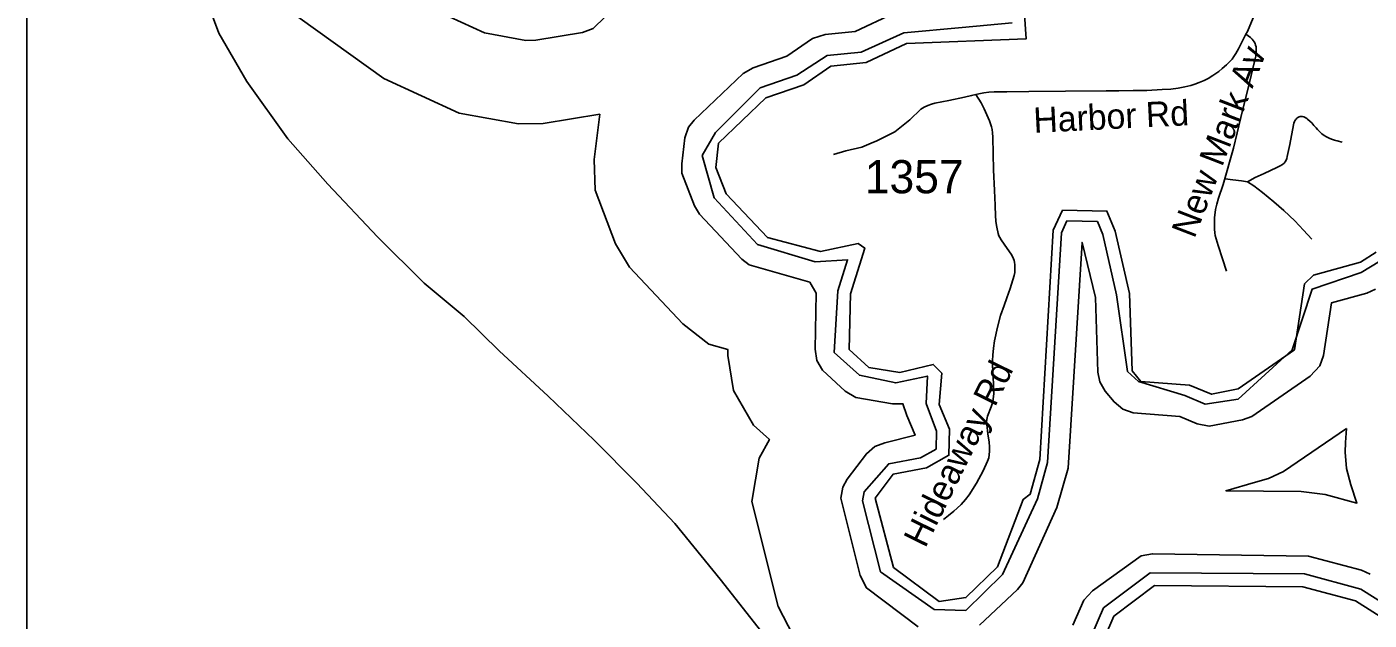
# Model space of a CAD drawing. Extents: x 1383679 to 1536984, y 460658 to 651027.
# Drawn here: x 1383679 to 1388732, y 481592 to 483828 of the extents above; entities that cross this region are included whole.
import ezdxf

# ---------------------------------------------------------------- set-up
doc = ezdxf.new("R2010")
doc.units = 0
for name, color, linetype in [('Exist Boundary Political StateLine', 7, 'Continuous'), ('Exist Hydrographic Bay Label', 7, 'Continuous'), ('Exist Hydrographic Buffer Line', 7, 'Continuous'), ('Exist Road Non-System Type 51', 7, 'Continuous'), ('Exist Road Non-System Type 51 Label', 7, 'Continuous'), ('Exist Road Secondary Type 51 Attributed', 7, 'Continuous'), ('Exist Road Secondary Type 51 Label', 7, 'Continuous'), ('Exist Road Secondary Type 51 Number Label', 7, 'Continuous'), ('Map Preparation Inset Cut Line', 7, 'Continuous')]:
    doc.layers.add(name, color=color, linetype=linetype)

msp = doc.modelspace()

# ---------------------------------------------------------------- linework, layer by layer
at = {"layer": 'Exist Boundary Political StateLine'}
msp.add_lwpolyline([(1386445.7, 481546.8), (1386289.6, 481746.2), (1386118, 481955.8), (1385975, 482108.9), (1385814.4, 482270.2), (1385641.6, 482436), (1385457.2, 482607.7), (1385325.8, 482736.6), (1385174.4, 482861.7), (1384999.9, 483037.5), (1384812, 483235.6), (1384661.4, 483406.7), (1384507.9, 483621.9), (1384401.7, 483804.3), (1384312.5, 484044.2), (1384247.9, 484303.6), (1384193, 484550.8), (1384156.8, 484739.8), (1384160.9, 484929.8), (1384192.2, 485285.3), (1384217.2, 485521), (1384259.4, 485916.1), (1384297.1, 486291.5), (1384327, 486671.1)], dxfattribs=at)
at = {"layer": 'Exist Hydrographic Bay Label'}
for points in [[(1388759.2, 482979.1), (1388700.3, 482940.9), (1388523.2, 482891.8), (1388489.3, 482859.7), (1388451.2, 482611), (1388239.2, 482464.2), (1388139.2, 482443.3), (1388056.3, 482477.8), (1387873.3, 482491.3), (1387840.3, 482531.3), (1387830.2, 482823.7), (1387776.3, 483057.9), (1387745.3, 483134), (1387578.3, 483137.3), (1387543.3, 483062.5), (1387492.3, 482197), (1387456.3, 482066.4), (1387430.3, 482047.2), (1387333.3, 481793.2), (1387214.3, 481677.4), (1387114.3, 481662.9), (1386941.4, 481791.1), (1386872.4, 482051.9), (1386940.3, 482142.3), (1387066.3, 482166.1), (1387150.3, 482213.6), (1387152.4, 482312.1), (1387113.3, 482404.8), (1387123.3, 482522.8), (1387091.4, 482556.3), (1386965.4, 482526), (1386849.3, 482544.7), (1386775.4, 482611.8), (1386779.4, 482821.8), (1386833.3, 482994.7), (1386808.4, 483011.6), (1386666.4, 482981.6), (1386467.4, 483034.8), (1386312.4, 483198.8), (1386272.4, 483298), (1386283.4, 483389.8), (1386461.4, 483560.2), (1386604.4, 483609.8), (1386705.4, 483680), (1386839.4, 483693.7), (1386991.3, 483766.2), (1387441.3, 483783.4), (1387435.3, 483875.4)], [(1387736.3, 481525.7), (1387771.3, 481607.1), (1387924.3, 481722.2), (1388482.2, 481717.6), (1388681.2, 481664.4), (1388928.2, 481508.4)]]:
    msp.add_lwpolyline(points, dxfattribs=at)
at = {"layer": 'Exist Hydrographic Buffer Line'}
for p, q in [((1387822.2, 482529.9), (1387864.6, 482491.3)), ((1386893, 481774.3), (1387094.6, 481632.5))]:
    msp.add_line(p, q, dxfattribs=at)
for points in [[(1384399.3, 484526.2), (1384375.2, 484351.1), (1384378.9, 484240.6), (1384429.3, 484102.1), (1384517.3, 483997.5), (1385023.8, 483633.9), (1385307.2, 483503.3), (1385530.3, 483462.9), (1385622.5, 483463.5), (1385836.2, 483499.2)], [(1385182.7, 483906.9), (1385402.5, 483805.6), (1385557.5, 483777.5), (1385595.4, 483777.8), (1385771.3, 483807.1), (1385811.6, 483821.6), (1385949.3, 483958.4)], [(1386941.5, 483879), (1386797.7, 483811), (1386684.4, 483799.4), (1386636.6, 483783.9), (1386540.7, 483717.8), (1386413.2, 483673.6), (1386375.5, 483652.1), (1386191.7, 483476.5), (1386170.6, 483449.8), (1386156.4, 483410.6), (1386144.5, 483312.3), (1386145.4, 483277.3), (1386192.3, 483154), (1386211.7, 483121.7), (1386371.4, 482952.4), (1386398.7, 482930.9), (1386626.7, 482865.7), (1386650.7, 482824.1), (1386646.7, 482614.1), (1386653.8, 482570.8), (1386674.7, 482534.7), (1386759.9, 482455.8), (1386799.5, 482431.9), (1386937.5, 482407.5), (1386977.4, 482407.8), (1386991.8, 482363.8), (1387023.1, 482289.1), (1386909.3, 482260.3), (1386871.6, 482246.3), (1386839.6, 482219.5), (1386767.6, 482123.9), (1386750.8, 482092.9), (1386743.7, 482051.9), (1386816.7, 481760.4), (1386840.6, 481713.9), (1387034.1, 481566.5)], [(1387388.5, 483843.9), (1387199.7, 483826.4), (1386981, 483806.2), (1386819.6, 483732.8), (1386692.5, 483719.8), (1386577.3, 483645.8), (1386439.5, 483598), (1386272.3, 483430.5), (1386221.6, 483343.5), (1386266.5, 483183.9), (1386429.5, 483007.4), (1386647.3, 482943), (1386768.8, 482950.2), (1386732.5, 482833.7), (1386718.7, 482601.1), (1386813.7, 482515), (1386950.2, 482486.5), (1387069.6, 482512), (1387064.7, 482408.2), (1387103.4, 482304.4), (1387102.1, 482237.2), (1387043.6, 482204.2), (1386924.2, 482181.7), (1386831.6, 482075.9), (1386825, 482041.6), (1386893, 481774.3)], [(1385836.2, 483499.2), (1385815.5, 483327.8), (1385818.5, 483212.8), (1385895.6, 483010), (1385948.3, 482922.1), (1386149.1, 482709.3), (1386246.2, 482632.9), (1386318.1, 482612.3), (1386317.7, 482590.2), (1386339.5, 482458.3), (1386415, 482327.4), (1386474.5, 482272.4), (1386436.5, 482202.3), (1386408.1, 482039.7), (1386507.3, 481643.5), (1386582.7, 481497.5), (1386855.7, 481289.4), (1386955.6, 481235.8), (1387098.6, 481210.6), (1387299.7, 481237.4)], [(1387094.6, 481632.5), (1387213.8, 481628.8), (1387352.5, 481764.5), (1387484.1, 482050), (1387522.1, 482186.3), (1387574, 483052.5), (1387594.8, 483096.8), (1387709.5, 483094.5), (1387729.3, 483045.7), (1387781.6, 482818.5), (1387822.2, 482529.9)], [(1387265.5, 481573.4), (1387408.2, 481707.1), (1387428.5, 481733.2), (1387557, 482017.1), (1387599.2, 482165.1), (1387652, 483015.6), (1387702, 482808), (1387711.6, 482527.2), (1387718.8, 482490.2), (1387739, 482454.9), (1387772, 482414.9), (1387804.6, 482387.4), (1387843.8, 482373.1), (1388019.4, 482359.5), (1388084.4, 482332.5), (1388130.5, 482323.3), (1388255.1, 482346.7), (1388290.5, 482360.3), (1388510.8, 482512.3), (1388546.5, 482551), (1388560.7, 482590.1), (1388591.1, 482788.5), (1388723.5, 482825.1), (1388756.8, 482840)], [(1387864.6, 482491.3), (1388038.2, 482438.3), (1388115.1, 482406.4), (1388238.7, 482425), (1388442.5, 482610.9), (1388518, 482840), (1388702.2, 482902.2), (1388772.2, 482945.4)], [(1388647.4, 482314.9), (1388643.3, 482261.4), (1388641.5, 482225.5), (1388647, 482163.1), (1388663.2, 482102.4), (1388686.4, 482033.2), (1388566.6, 482065.3), (1388476.5, 482077.5), (1388193, 482079.9), (1388304.2, 482111.8), (1388353.6, 482125.9), (1388410.5, 482152.4), (1388647.4, 482314.9)], [(1388736.6, 481765.7), (1388703.5, 481780.2), (1388504.5, 481833.4), (1387916.6, 481842.2), (1387874.5, 481834.9), (1387690.4, 481703), (1387658.6, 481667), (1387617.4, 481573.1)], [(1387688.4, 481537.4), (1387731.7, 481638.2), (1387908.2, 481770.9), (1388488.8, 481766.2), (1388700.9, 481709.4), (1388940.6, 481558)]]:
    msp.add_lwpolyline(points, dxfattribs=at)
at = {"layer": 'Exist Road Non-System Type 51'}
for points in [[(1388195, 482907.8), (1388179.7, 482954.5), (1388163.4, 483004.8), (1388156.5, 483028.9), (1388153.2, 483041.7), (1388151.5, 483051.8), (1388150.3, 483065.5), (1388150, 483077.1), (1388149.7, 483084.6), (1388150.6, 483108.7), (1388154.1, 483140), (1388158.6, 483160.5), (1388164.7, 483183), (1388183.3, 483234.6), (1388221.4, 483370.8), (1388249.1, 483486.9), (1388282.5, 483618.3), (1388300.6, 483697.9), (1388305.4, 483718.4), (1388307.5, 483733.9), (1388307.5, 483743.4), (1388306.8, 483752.4), (1388305.1, 483759.5), (1388303, 483765.7), (1388299.7, 483771.4), (1388295.8, 483777.4), (1388291.4, 483782.4), (1388286, 483788.1), (1388268.7, 483800.3)], [(1387252, 483573.2), (1387271.9, 483542), (1387283.6, 483518.9), (1387302.7, 483474.1), (1387308, 483459), (1387310.7, 483451.7), (1387313, 483441.9), (1387314.9, 483428.6), (1387315.9, 483412.3), (1387317.3, 483350.1), (1387318.3, 483290), (1387321.9, 483211.5), (1387324.4, 483155.8), (1387325, 483138.6), (1387325.5, 483132.2), (1387326.1, 483118.7), (1387326.6, 483095.1), (1387330.2, 483072.7), (1387335.9, 483049), (1387338.4, 483041), (1387341.5, 483034.3), (1387346.9, 483025.1), (1387369.2, 482992.6), (1387384.3, 482971.8), (1387389.7, 482963), (1387393.6, 482954.3), (1387395.4, 482948.1), (1387396.9, 482941.3), (1387398.4, 482931.4), (1387399, 482922.1), (1387399, 482912.1), (1387398.1, 482902.6), (1387396, 482890.8), (1387381.1, 482842), (1387369, 482806.6), (1387358.1, 482778.5), (1387344.8, 482740), (1387333.1, 482696.5), (1387322.5, 482645.5), (1387318.2, 482616.9), (1387315.4, 482590.8), (1387314.6, 482571.1), (1387314.4, 482556.8), (1387315.5, 482527.6), (1387318.8, 482482.4), (1387319.5, 482446.6), (1387315.9, 482415.4), (1387309.7, 482396.3), (1387295.5, 482360.8), (1387292.6, 482348), (1387292, 482338.9), (1387292.6, 482329.4), (1387296.8, 482294), (1387301.3, 482262.5), (1387303.1, 482245.3), (1387303.4, 482228.9), (1387302.5, 482214.8), (1387300.4, 482204), (1387295.9, 482191.6), (1387279.1, 482154.5), (1387253.9, 482108.1), (1387226.7, 482065), (1387212.9, 482047.1), (1387196.1, 482027.5), (1387181.4, 482014.3), (1387168.7, 482002.7), (1387148.7, 481986.4), (1387130.6, 481972.1)], [(1388274.6, 483244.8), (1388303.5, 483261), (1388337.6, 483276), (1388385.4, 483298.2), (1388397.9, 483304), (1388406.2, 483309.4), (1388412.1, 483314), (1388416.7, 483319.3), (1388420.3, 483325.3), (1388422.5, 483331.7), (1388424.3, 483339.2), (1388429.3, 483361.7), (1388434, 483385.3), (1388447.7, 483458.9), (1388449.4, 483465.4), (1388451.6, 483471.8), (1388452.9, 483474.1), (1388455, 483478.3), (1388457.6, 483481), (1388460.5, 483484), (1388464.3, 483486.6), (1388468.5, 483488.8), (1388472.5, 483490), (1388476.8, 483490.4), (1388481.2, 483490.4), (1388486.4, 483489), (1388491.3, 483486.8), (1388497.3, 483483), (1388500.4, 483480.3), (1388510.2, 483472.1), (1388516.3, 483466), (1388524.5, 483457), (1388532.3, 483447.3), (1388538.3, 483441.1), (1388546.1, 483432.5), (1388554, 483425.4), (1388563.2, 483418.7), (1388572.3, 483413.3), (1388581.2, 483408.9), (1388590.7, 483404.5), (1388602.2, 483400.8), (1388606.4, 483399.6), (1388611.5, 483398.2), (1388630.6, 483393.2)], [(1388189.9, 483255.6), (1388219.5, 483251.4), (1388251.4, 483248.5), (1388274.6, 483244.8)], [(1388274.6, 483244.8), (1388297.7, 483228.9), (1388330.4, 483203.5), (1388373.1, 483168.7), (1388410.8, 483136.1), (1388452.1, 483097.6), (1388485.1, 483062.6), (1388516.2, 483028.7)]]:
    msp.add_lwpolyline(points, dxfattribs=at)
at = {"layer": 'Exist Road Secondary Type 51 Attributed'}
msp.add_lwpolyline([(1388301.9, 483876.8), (1388274.3, 483811.4), (1388268.7, 483800.3), (1388240.8, 483745), (1388230.8, 483728.3), (1388223, 483716.7), (1388216.1, 483707.1), (1388207.6, 483697.4), (1388194.9, 483684.9), (1388179.3, 483671), (1388166.3, 483660.5), (1388144.1, 483644.9), (1388126.5, 483633.9), (1388111.6, 483626), (1388092.9, 483618.3), (1388076.1, 483611.9), (1388060.5, 483607.3), (1388037.9, 483602.1), (1388013.4, 483597.6), (1387986.1, 483593.7), (1387953.7, 483591.7), (1387895.5, 483588.8), (1387844.5, 483587.9), (1387789.5, 483587.5), (1387742.1, 483587.3), (1387589.5, 483586.1), (1387451, 483584.4), (1387368.4, 483583.8), (1387320.8, 483582.9), (1387300.3, 483581.8), (1387281.5, 483579.6), (1387263.2, 483575.8), (1387252, 483573.2), (1387235.9, 483569.5), (1387208.7, 483563.4), (1387150.1, 483550.8), (1387124.2, 483546), (1387097.8, 483540.1), (1387084.5, 483536.9), (1387071.3, 483532.1), (1387057.3, 483525.5), (1387044.8, 483518.1), (1387003.1, 483477.6), (1386946.6, 483432.4), (1386879.3, 483398.2), (1386857.9, 483389.9), (1386822.4, 483374.6), (1386762.1, 483361), (1386716.5, 483347.2)], dxfattribs=at)
at = {"layer": 'Map Preparation Inset Cut Line'}
msp.add_lwpolyline([(1446195.4, 477316), (1383679.3, 477316), (1383679.3, 520758.2), (1458567.8, 520758.2), (1458567.8, 493672.2), (1446195.4, 493672.2), (1446195.4, 477316)], dxfattribs=at)

# ---------------------------------------------------------------- texts
at = {"layer": 'Exist Road Non-System Type 51 Label'}
for s, rotation, p in [('New Mark Av', 68.9011, (1388074.4, 483027.5)), ('Hideaway Rd', 63.767, (1387061.3, 481860.5))]:
    msp.add_text(s, height=95, rotation=rotation, dxfattribs=at).set_placement(p)
at = {"layer": 'Exist Road Secondary Type 51 Label'}
msp.add_text('Harbor Rd', height=95, rotation=2.8291, dxfattribs=at).set_placement((1387470.8, 483428.8))
at = {"layer": 'Exist Road Secondary Type 51 Number Label'}
msp.add_text('1357', height=125, dxfattribs=at).set_placement((1386833.8, 483201))

doc.saveas('drawing.dxf')
